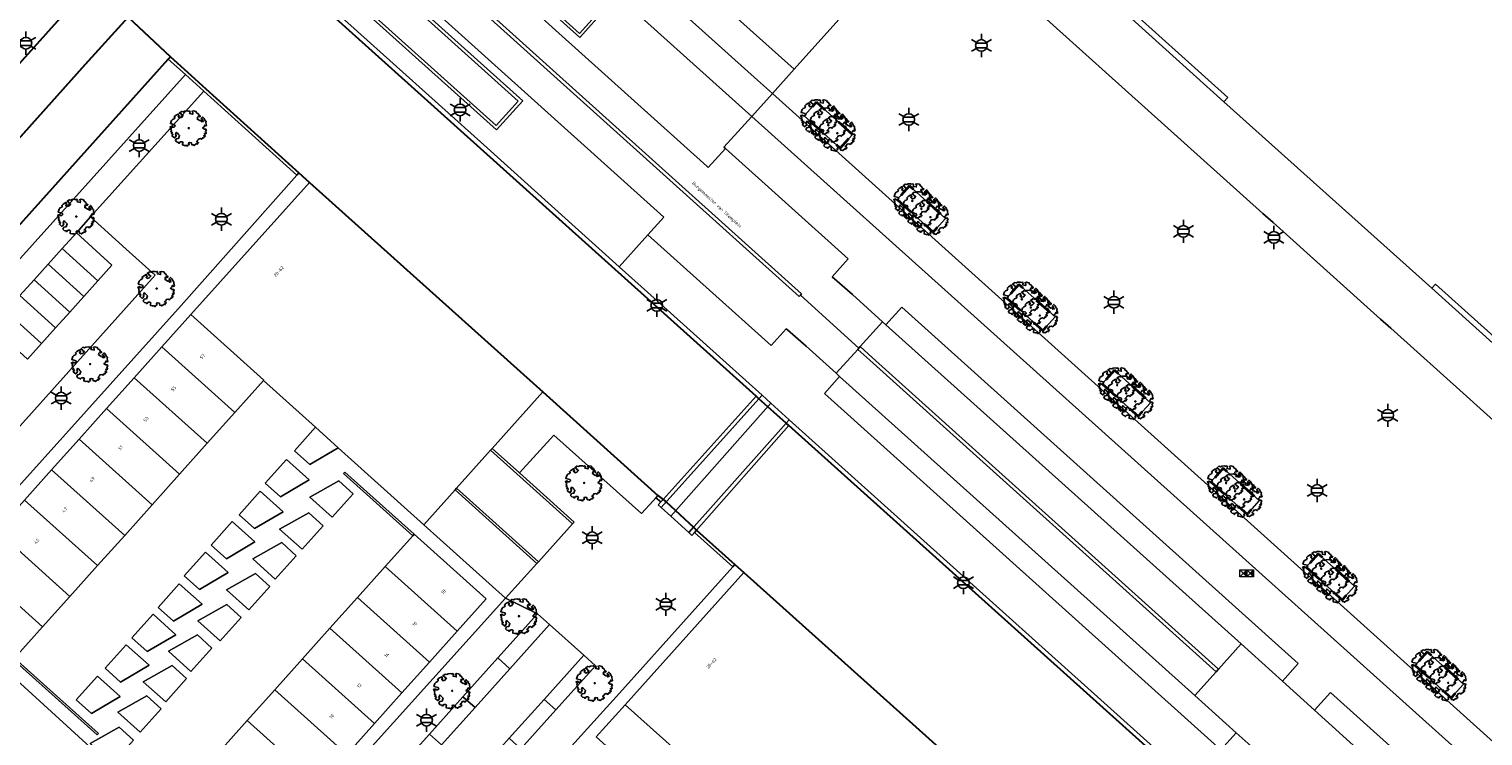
# Model space of a CAD drawing. Extents: x 105780 to 185197, y 477999 to 525027.
# Tile 337 of 562: x 107448 to 107607, y 479526 to 479604. Entities that reach past the tile are written whole.
import ezdxf
from ezdxf.enums import TextEntityAlignment as Align

# ---------------------------------------------------------------- set-up
doc = ezdxf.new("R2010")
doc.units = 0
doc.linetypes.add('XX-HIDDEN', pattern=[4, 2, -2])
for name, color, linetype, lineweight in [('B-GV-GR-BOOM-S', 252, 'Continuous', 25), ('B-GV-GR-MATERIAALGRENS-G', 252, 'XX-HIDDEN', 35), ('B-RO-IE-MEUBILAIR_WEGMEUBILAIR-S', 252, 'Continuous', 25), ('B-RO-IE-TERREINAFSCHEIDING_KUNSTMATIG_SCHUTTING-G', 252, 'IE-TERREINAFSCHEIDING-KUNSTMATIG-DICHT', 18), ('B-WE-GK-KADEMUUR-G', 252, 'Continuous', 18), ('B-WE-GW-WATERGANG_SLOOT_INSTEEK-G', 252, 'Continuous', 30), ('B-XX-KG-KADASTRAAL_BEBOUWING-G', 252, 'Continuous', 20), ('B1-WE-KW-KUNSTWERK_DEK-BRUG', 252, 'Continuous', 18), ('B1-WE-KW-KUNSTWERK_LANDHOOFD-GV', 252, 'Continuous', 18), ('B1-WE-OG-BEBOUWING-T18', 7, 'Continuous', 18), ('B1-WE-OG-TERREIN_ERF-GV', 252, 'Continuous', 18), ('B1-WE-OG-TOPOGRAFIE-T18', 10, 'Continuous', 18), ('B1-WE-VH-VERHARDING_ASFALT-GV', 252, 'Continuous', 18), ('B1-WE-VH-VERHARDING_BETON-GV', 252, 'Continuous', 18), ('B1-WE-VH-VERHARDING_BETONSTRAATSTEEN-GV', 252, 'Continuous', 18), ('B1-WE-VH-VERHARDING_SIERBESTRATING-GV', 252, 'Continuous', 18), ('B1-WE-VH-VERHARDING_STRAATBAKSTEEN-GV', 252, 'Continuous', 18), ('Default', 7, 'Continuous', 0)]:
    doc.layers.add(name, color=color, linetype=linetype, lineweight=lineweight)
doc.styles.add('NLCS-ISO', font='NLCS-ISO.ttf')
doc.styles.add('NLCS-ISO-M200-T18', font='NLCS-ISO.ttf', dxfattribs={"height": 0.36})
doc.linetypes.add('IE-TERREINAFSCHEIDING-KUNSTMATIG-DICHT', pattern='A,8,-1,[82,NLCS.SHX,S=0.75,R=90,X=0,Y=0],-1', length=10)

# ---------------------------------------------------------------- blocks, each defined once
blk = doc.blocks.new('B-SIE-WEG_LICHTMAST-SO')
at = {"ltscale": 0.1}
for p, q in [((-1.1, 0.63), (-2.19, 1.27)), ((0, 1.27), (0, 2.53)), ((1.1, 0.63), (2.19, 1.27)), ((-1.1, -0.63), (-2.19, -1.27)), ((0, -1.27), (0, -2.53)), ((1.1, -0.63), (2.19, -1.27))]:
    blk.add_line(p, q, dxfattribs=at)
at = {"flags": 128}
for points in [[(-1.16, 0.5), (1.16, 0.5)], [(-1.16, -0.5), (1.16, -0.5)]]:
    blk.add_lwpolyline(points, dxfattribs=at)
at = {"ltscale": 0.1}
blk.add_circle((0, 0), 1.27, dxfattribs=at)
at = {"style": 'NLCS-ISO'}
blk.add_attdef('TYPE', text='', height=1.8, dxfattribs=at).set_placement((0, 2.53), align=Align.BOTTOM_CENTER)
blk = doc.blocks.new('B-SGR-BOOM_06')
at = {"linetype": 'Continuous', "flags": 128}
blk.add_lwpolyline([(1.08, 1.41), (1.01, 1.58), (0.88, 1.63), (0.78, 1.81), (0.51, 1.88), (0.34, 1.81), (0.44, 1.71), (0.43, 1.52), (0.09, 1.59), (0.14, 1.73), (0.07, 1.88), (-0.06, 1.84), (-0.19, 1.88), (-0.46, 1.86), (-0.6, 1.79), (-0.78, 1.83), (-1.02, 1.64), (-0.85, 1.56), (-0.8, 1.46), (-0.63, 1.37), (-0.8, 1.16), (-1.02, 1.11), (-1.17, 1.24), (-1.05, 1.29), (-1.15, 1.54), (-1.45, 1.37), (-1.6, 1.21), (-1.52, 1.14), (-1.6, 1.01), (-1.77, 0.94), (-1.89, 0.82), (-2, 0.49), (-1.55, 0.37), (-1.48, 0.22), (-1.6, 0.12), (-1.8, 0.12), (-1.84, 0.22), (-2.04, 0.15), (-1.9, -0.07), (-1.97, -0.15), (-1.89, -0.22), (-1.95, -0.4), (-1.81, -0.47), (-1.89, -0.62), (-1.77, -0.64), (-1.72, -0.68), (-1.85, -0.84), (-1.57, -1.07), (-1.47, -0.97), (-1.38, -0.79), (-1.45, -0.7), (-1.37, -0.47), (-1.25, -0.54), (-1.12, -0.7), (-1, -0.8), (-1.12, -1.12), (-1.37, -1.17), (-1.47, -1.36), (-1.33, -1.51), (-1.13, -1.56), (-1.11, -1.61), (-1.08, -1.66), (-0.93, -1.49), (-0.73, -1.49), (-0.63, -1.56), (-0.68, -1.71), (-0.68, -1.84), (-0.46, -1.89), (-0.24, -1.88), (-0.19, -1.98), (-0.09, -1.86), (0.04, -1.79), (-0.02, -1.6), (0.11, -1.56), (0.31, -1.61), (0.34, -1.84), (0.46, -1.83), (0.58, -1.89), (0.83, -1.69), (0.95, -1.74), (0.93, -1.66), (1.06, -1.59), (0.96, -1.49), (0.85, -1.46), (1.03, -1.29), (1.05, -1.19), (1.26, -1.14), (1.42, -1.22), (1.51, -1.12), (1.51, -1.05), (1.65, -1.05), (1.65, -0.95), (1.78, -0.91), (1.78, -0.82), (1.63, -0.82), (1.82, -0.64), (1.7, -0.57), (1.85, -0.62), (1.9, -0.5), (1.82, -0.37), (1.93, -0.18), (1.87, -0.1), (1.7, -0.1), (1.5, 0.03), (1.63, 0.12), (1.75, 0.34), (1.82, 0.24), (1.95, 0.29), (1.87, 0.57), (1.88, 0.75), (1.8, 0.79), (1.67, 1.06), (1.53, 1.21), (1.35, 1.04), (1.47, 0.97), (1.57, 0.72), (1.41, 0.69), (1.33, 0.85), (1.2, 0.82), (1.06, 0.92), (0.9, 1.01), (0.98, 1.07), (0.93, 1.17), (1.01, 1.27), (1.15, 1.22), (1.26, 1.29)], close=True, dxfattribs=at)
blk.add_circle((0, 0), 0.06)
at = {"style": 'NLCS-ISO'}
blk.add_attdef('SOORT', text='', height=0.3, dxfattribs=at).set_placement((0, -0.36), align=Align.TOP_CENTER)
blk = doc.blocks.new('N-SKL-ET_OV_PUTKAST-SO')
at = {"ltscale": 0.5}
for points in [[(0, 0.375), (-0.375, 0), (0, -0.375)], [(0, 0.375), (-0.375, 0), (0, -0.375)], [(0.75, 0.375), (0.375, 0), (0.75, -0.375)], [(0.75, 0.375), (0.375, 0), (0.75, -0.375)]]:
    blk.add_hatch(color=256, dxfattribs=at).paths.add_polyline_path(points)
for p, q in [((-0.75, 0.375), (0, -0.375)), ((0, 0.375), (-0.75, -0.375)), ((0, 0.375), (0.75, -0.375)), ((0.75, 0.375), (0, -0.375))]:
    blk.add_line(p, q, dxfattribs=at)
at = {"ltscale": 0.5, "flags": 128}
for points in [[(-0.75, 0.375), (0, 0.375), (0, -0.375), (-0.75, -0.375)], [(0, 0.375), (0.75, 0.375), (0.75, -0.375), (0, -0.375)]]:
    blk.add_lwpolyline(points, close=True, dxfattribs=at)

msp = doc.modelspace()

# ---------------------------------------------------------------- linework, layer by layer
at = {"layer": 'B-GV-GR-MATERIAALGRENS-G', "flags": 128}
for points in [[(107537.645, 479592.126), (107533.703, 479595.669), (107532.366, 479594.181), (107536.308, 479590.638)], [(107542.529, 479585.026), (107546.47, 479581.483), (107547.807, 479582.971), (107543.866, 479586.514)], [(107554.484, 479574.281), (107558.426, 479570.738), (107559.763, 479572.225), (107555.821, 479575.768)], [(107564.906, 479564.914), (107568.848, 479561.371), (107570.185, 479562.859), (107566.243, 479566.401)], [(107576.799, 479554.225), (107580.741, 479550.682), (107582.078, 479552.17), (107578.136, 479555.713)], [(107587.186, 479544.889), (107591.128, 479541.346), (107592.465, 479542.834), (107588.523, 479546.377)], [(107599.09, 479534.191), (107603.032, 479530.648), (107604.368, 479532.136), (107600.427, 479535.678)]]:
    msp.add_lwpolyline(points, close=True, dxfattribs=at)
at = {"layer": 'B-RO-IE-TERREINAFSCHEIDING_KUNSTMATIG_SCHUTTING-G', "flags": 128}
for points in [[(107510.678, 479605.849), (107501.545, 479614.056), (107486.981, 479627.144), (107486.759, 479626.893), (107510.22, 479605.817), (107507.833, 479603.171), (107484.365, 479624.265), (107484.14, 479624.025), (107507.858, 479602.705)], [(107501.625, 479595.789), (107477.913, 479617.129), (107477.668, 479616.865), (107478.575, 479616.064), (107501.14, 479595.781), (107498.736, 479593.104), (107475.262, 479614.191), (107475.041, 479613.932), (107498.776, 479592.624)], [(107498.286, 479557.863), (107498.119, 479557.677), (107507.076, 479549.646), (107507.243, 479549.832), (107501.262, 479555.195)], [(107489.621, 479548.342), (107489.754, 479548.491), (107482.197, 479555.267), (107482.064, 479555.119)], [(107494.401, 479553.53), (107494.227, 479553.337), (107503.164, 479545.322), (107503.357, 479545.499)], [(107446.115, 479534.972), (107445.982, 479534.823), (107455.144, 479526.601), (107455.277, 479526.75)]]:
    msp.add_lwpolyline(points, close=True, dxfattribs=at)
at = {"layer": 'B-WE-GK-KADEMUUR-G', "flags": 128}
for points in [[(107464.511, 479619.84), (107465.615, 479618.838), (107468.606, 479616.15), (107473.359, 479611.879), (107497.027, 479590.611), (107527.127, 479563.564), (107527.426, 479563.295), (107527.771, 479563.674), (107525.975, 479565.288), (107523.473, 479567.535), (107517.759, 479572.669), (107515.252, 479574.921), (107512.166, 479577.693), (107497.37, 479590.986), (107473.673, 479612.276), (107464.466, 479620.547), (107464.135, 479620.181)], [(107464.775, 479598.666), (107462.914, 479600.345), (107408.824, 479540.157), (107410.661, 479538.501)], [(107463.148, 479600.605), (107462.914, 479600.345), (107464.775, 479598.666), (107466.777, 479596.876), (107476.937, 479587.692), (107477.17, 479587.954), (107467.003, 479597.127), (107465.009, 479598.926)], [(107554.761, 479539.429), (107530.738, 479561.002), (107530.415, 479560.628), (107530.701, 479560.353), (107571.093, 479524.09), (107574.53, 479521.004), (107574.827, 479520.737), (107575.154, 479521.115), (107571.575, 479524.329), (107569.068, 479526.581), (107557.272, 479537.173)], [(107516.396, 479552.734), (107516.193, 479552.509), (107516.161, 479552.474), (107516.702, 479552.034), (107516.947, 479552.286)], [(107517.297, 479552.021), (107516.947, 479552.286), (107516.702, 479552.034), (107516.401, 479551.723), (107516.743, 479551.418)], [(107520.62, 479548.957), (107520.26, 479549.276), (107519.749, 479548.699), (107520.11, 479548.38), (107520.388, 479548.695)], [(107520.62, 479548.957), (107520.388, 479548.695), (107524.574, 479544.943), (107524.808, 479545.204)]]:
    msp.add_lwpolyline(points, close=True, dxfattribs=at)
at = {"layer": 'B-WE-GW-WATERGANG_SLOOT_INSTEEK-G', "flags": 128}
for points in [[(107453.833, 479599.754), (107458.512, 479604.948), (107468.606, 479616.15), (107465.615, 479618.838), (107464.511, 479619.84), (107463.397, 479618.564), (107454.556, 479608.654), (107450.764, 479604.471), (107400.069, 479548.05), (107404.189, 479544.336)], [(107463.148, 479600.605), (107458.512, 479604.948), (107453.833, 479599.754), (107404.189, 479544.336), (107408.824, 479540.157), (107462.914, 479600.345)]]:
    msp.add_lwpolyline(points, close=True, dxfattribs=at)
for points in [[(107698.635, 479409.552), (107628.967, 479472.058), (107625.474, 479475.192), (107625.174, 479475.477), (107622.235, 479478.107), (107621.934, 479478.382), (107620.717, 479479.49), (107578.081, 479517.795), (107577.79, 479518.05), (107574.827, 479520.737), (107574.53, 479521.004), (107571.093, 479524.09), (107530.701, 479560.353), (107530.415, 479560.628), (107529.06, 479561.837), (107527.426, 479563.295), (107527.127, 479563.564), (107497.027, 479590.611), (107473.359, 479611.879)], [(107458.512, 479604.948), (107463.148, 479600.605), (107465.009, 479598.926), (107467.003, 479597.127), (107477.17, 479587.954), (107478.328, 479586.909), (107503.828, 479564.043), (107514.535, 479554.413), (107516.396, 479552.734), (107516.947, 479552.286), (107517.297, 479552.021), (107520.26, 479549.276), (107520.62, 479548.957), (107524.808, 479545.204), (107525.77, 479544.342), (107551.281, 479521.445)]]:
    msp.add_lwpolyline(points, dxfattribs=at)
at = {"layer": 'B-XX-KG-KADASTRAAL_BEBOUWING-G', "flags": 128}
msp.add_lwpolyline([(107568.581, 479605.211), (107578.637, 479596.183), (107578.216, 479595.714), (107600.905, 479575.344), (107601.326, 479575.813), (107610.586, 479567.499)], dxfattribs=at)
for points in [[(107503.828, 479564.043), (107478.328, 479586.909), (107465.388, 479572.497), (107465.373, 479572.481), (107473.355, 479565.324), (107473.313, 479565.277), (107478.994, 479560.171), (107481.475, 479557.941), (107490.822, 479549.54), (107494.227, 479553.337), (107494.401, 479553.53), (107498.119, 479557.677), (107498.286, 479557.863)], [(107465.373, 479572.481), (107462.194, 479568.938), (107470.176, 479561.781), (107473.313, 479565.277), (107473.355, 479565.324)], [(107462.194, 479568.938), (107459.188, 479565.589), (107467.17, 479558.432), (107470.176, 479561.781)], [(107459.188, 479565.589), (107456.178, 479562.235), (107464.153, 479555.071), (107467.17, 479558.432)], [(107456.178, 479562.235), (107453.176, 479558.889), (107461.151, 479551.726), (107464.153, 479555.071)], [(107478.994, 479560.171), (107476.695, 479557.61), (107478.371, 479556.106), (107481.475, 479557.941)], [(107453.176, 479558.889), (107450.17, 479555.54), (107458.146, 479548.377), (107461.151, 479551.726)], [(107475.81, 479556.656), (107473.497, 479554.079), (107475.173, 479552.575), (107478.298, 479554.423)], [(107450.17, 479555.54), (107447.2, 479552.23), (107455.178, 479545.071), (107458.146, 479548.377)], [(107483.11, 479552.912), (107481.544, 479554.343), (107478.368, 479552.56), (107480.821, 479550.36)], [(107472.954, 479553.194), (107470.641, 479550.616), (107472.317, 479549.112), (107475.442, 479550.96)], [(107447.2, 479552.23), (107444.181, 479548.866), (107452.159, 479541.707), (107455.178, 479545.071)], [(107469.893, 479549.902), (107467.58, 479547.325), (107469.256, 479545.82), (107472.381, 479547.669)], [(107479.817, 479549.42), (107478.252, 479550.851), (107475.075, 479549.068), (107477.529, 479546.868)], [(107444.181, 479548.866), (107441.202, 479545.547), (107449.18, 479538.387), (107452.159, 479541.707)], [(107489.754, 479548.491), (107489.621, 479548.342), (107486.596, 479544.969), (107494.466, 479537.912), (107497.624, 479541.434)], [(107466.968, 479546.542), (107464.655, 479543.965), (107466.332, 479542.46), (107469.456, 479544.308)], [(107476.89, 479546.161), (107475.325, 479547.591), (107472.148, 479545.809), (107474.602, 479543.609)], [(107441.202, 479545.547), (107438.004, 479541.983), (107445.982, 479534.823), (107446.115, 479534.972), (107449.18, 479538.387)], [(107486.596, 479544.969), (107483.578, 479541.604), (107491.448, 479534.547), (107494.466, 479537.912)], [(107464.108, 479543.098), (107461.795, 479540.521), (107463.471, 479539.017), (107466.596, 479540.865)], [(107473.997, 479542.802), (107472.432, 479544.232), (107469.255, 479542.45), (107471.708, 479540.25)], [(107551.281, 479521.445), (107525.77, 479544.342), (107512.797, 479529.894), (107520.681, 479522.855), (107520.614, 479522.781), (107520.732, 479522.679), (107538.236, 479507.022), (107541.657, 479510.804), (107541.831, 479510.997), (107545.567, 479515.128), (107545.735, 479515.313)], [(107483.578, 479541.604), (107480.561, 479538.239), (107488.426, 479531.177), (107491.448, 479534.547)], [(107470.871, 479539.409), (107469.305, 479540.84), (107466.129, 479539.057), (107468.582, 479536.857)], [(107461.247, 479539.772), (107458.934, 479537.195), (107460.611, 479535.691), (107463.736, 479537.539)], [(107467.678, 479536.084), (107466.112, 479537.514), (107462.936, 479535.732), (107465.389, 479533.531)], [(107480.561, 479538.239), (107477.557, 479534.889), (107485.422, 479527.827), (107488.426, 479531.177)], [(107458.321, 479536.446), (107456.008, 479533.869), (107457.684, 479532.365), (107460.809, 479534.213)], [(107464.917, 479532.758), (107463.352, 479534.188), (107460.175, 479532.406), (107462.629, 479530.206)], [(107477.557, 479534.889), (107474.546, 479531.531), (107482.411, 479524.469), (107485.422, 479527.827)], [(107445.945, 479532.979), (107445.811, 479532.831), (107442.066, 479528.668), (107441.899, 479528.482), (107439.089, 479525.36), (107438.922, 479525.174), (107438.047, 479524.201), (107432.822, 479518.394), (107457.153, 479496.503), (107462.758, 479502.732), (107463.725, 479501.862), (107463.28, 479501.368), (107463.473, 479501.195), (107471.323, 479509.971), (107470.247, 479510.905), (107462.378, 479517.962)], [(107455.166, 479533.015), (107452.854, 479530.438), (107454.53, 479528.934), (107457.655, 479530.782)], [(107462.124, 479529.432), (107460.558, 479530.862), (107457.382, 479529.08), (107459.835, 479526.88)], [(107474.546, 479531.531), (107471.541, 479528.181), (107479.406, 479521.119), (107482.411, 479524.469)], [(107512.797, 479529.894), (107509.642, 479526.379), (107517.623, 479519.216), (107520.732, 479522.679), (107520.614, 479522.781), (107520.681, 479522.855)], [(107459.107, 479526.022), (107457.542, 479527.452), (107454.365, 479525.67), (107456.819, 479523.469)], [(107471.541, 479528.181), (107468.537, 479524.83), (107476.402, 479517.768), (107479.406, 479521.119)]]:
    msp.add_lwpolyline(points, close=True, dxfattribs=at)
at = {"layer": 'B1-WE-KW-KUNSTWERK_DEK-BRUG', "flags": 128}
msp.add_lwpolyline([(107516.401, 479551.723), (107516.743, 479551.418), (107517.806, 479550.456), (107519.749, 479548.699), (107520.11, 479548.38), (107520.388, 479548.695), (107520.62, 479548.957), (107530.701, 479560.353), (107530.415, 479560.628), (107530.738, 479561.002), (107528.738, 479562.803), (107527.771, 479563.674), (107527.426, 479563.295), (107527.127, 479563.564), (107516.947, 479552.286), (107516.702, 479552.034)], close=True, dxfattribs=at)
at = {"layer": 'B1-WE-KW-KUNSTWERK_LANDHOOFD-GV', "flags": 128}
for points in [[(107530.415, 479560.628), (107530.738, 479561.002), (107528.738, 479562.803), (107527.771, 479563.674), (107527.426, 479563.295), (107529.06, 479561.837)], [(107517.297, 479552.021), (107516.743, 479551.418), (107517.806, 479550.456), (107519.749, 479548.699), (107520.26, 479549.276)]]:
    msp.add_lwpolyline(points, close=True, dxfattribs=at)
at = {"layer": 'B1-WE-OG-TERREIN_ERF-GV', "flags": 128}
for points in [[(107568.581, 479605.211), (107568.16, 479604.743), (107578.216, 479595.714), (107578.637, 479596.183)], [(107601.326, 479575.813), (107600.905, 479575.344), (107610.165, 479567.03), (107610.586, 479567.499)], [(107503.828, 479564.043), (107498.286, 479557.863), (107501.262, 479555.195), (107505.02, 479559.326), (107514.612, 479550.751), (107515.873, 479552.153), (107516.161, 479552.474), (107516.193, 479552.509), (107516.396, 479552.734), (107514.535, 479554.413)], [(107498.119, 479557.677), (107494.401, 479553.53), (107503.357, 479545.499), (107507.076, 479549.646)], [(107475.81, 479556.656), (107478.298, 479554.423), (107475.173, 479552.575), (107473.497, 479554.079)], [(107483.11, 479552.912), (107480.821, 479550.36), (107478.368, 479552.56), (107481.544, 479554.343)], [(107472.954, 479553.194), (107475.442, 479550.96), (107472.317, 479549.112), (107470.641, 479550.616)], [(107494.227, 479553.337), (107490.822, 479549.54), (107499.729, 479541.531), (107503.164, 479545.322)], [(107469.893, 479549.902), (107472.381, 479547.669), (107469.256, 479545.82), (107467.58, 479547.325)], [(107479.817, 479549.42), (107477.529, 479546.868), (107475.075, 479549.068), (107478.252, 479550.851)], [(107466.968, 479546.542), (107469.456, 479544.308), (107466.332, 479542.46), (107464.655, 479543.965)], [(107476.89, 479546.161), (107474.602, 479543.609), (107472.148, 479545.809), (107475.325, 479547.591)], [(107464.108, 479543.098), (107466.596, 479540.865), (107463.471, 479539.017), (107461.795, 479540.521)], [(107473.997, 479542.802), (107471.708, 479540.25), (107469.255, 479542.45), (107472.432, 479544.232)], [(107470.871, 479539.409), (107468.582, 479536.857), (107466.129, 479539.057), (107469.305, 479540.84)], [(107461.247, 479539.772), (107463.736, 479537.539), (107460.611, 479535.691), (107458.934, 479537.195)], [(107467.678, 479536.084), (107465.389, 479533.531), (107462.936, 479535.732), (107466.112, 479537.514)], [(107458.321, 479536.446), (107460.809, 479534.213), (107457.684, 479532.365), (107456.008, 479533.869)], [(107464.917, 479532.758), (107462.629, 479530.206), (107460.175, 479532.406), (107463.352, 479534.188)], [(107455.166, 479533.015), (107457.655, 479530.782), (107454.53, 479528.934), (107452.854, 479530.438)], [(107462.124, 479529.432), (107459.835, 479526.88), (107457.382, 479529.08), (107460.558, 479530.862)], [(107459.107, 479526.022), (107456.819, 479523.469), (107454.365, 479525.67), (107457.542, 479527.452)]]:
    msp.add_lwpolyline(points, close=True, dxfattribs=at)
for points in [[(107447.2, 479552.23), (107450.17, 479555.54), (107453.176, 479558.889), (107456.178, 479562.235), (107459.188, 479565.589), (107462.194, 479568.938), (107465.373, 479572.481), (107465.388, 479572.497), (107478.328, 479586.909), (107477.17, 479587.954), (107476.937, 479587.692), (107464.309, 479573.466), (107436.176, 479542.223)], [(107471.323, 479509.971), (107499.729, 479541.531), (107490.822, 479549.54), (107481.475, 479557.941), (107478.371, 479556.106), (107476.695, 479557.61), (107478.994, 479560.171), (107473.313, 479565.277), (107470.176, 479561.781), (107467.17, 479558.432), (107464.153, 479555.071), (107461.151, 479551.726), (107458.146, 479548.377), (107455.178, 479545.071), (107452.159, 479541.707), (107449.18, 479538.387), (107446.115, 479534.972), (107455.277, 479526.75), (107455.144, 479526.601), (107445.982, 479534.823)], [(107468.537, 479524.83), (107471.541, 479528.181), (107474.546, 479531.531), (107477.557, 479534.889), (107480.561, 479538.239), (107483.578, 479541.604), (107486.596, 479544.969), (107489.621, 479548.342), (107482.064, 479555.119), (107482.197, 479555.267), (107489.754, 479548.491), (107497.624, 479541.434), (107494.466, 479537.912), (107491.448, 479534.547), (107488.426, 479531.177), (107485.422, 479527.827), (107482.411, 479524.469)], [(107509.642, 479526.379), (107512.797, 479529.894), (107525.77, 479544.342), (107524.808, 479545.204), (107524.574, 479544.943), (107519.192, 479538.952), (107512.51, 479531.513), (107479.487, 479495.056)], [(107445.945, 479532.979), (107462.378, 479517.962)]]:
    msp.add_lwpolyline(points, dxfattribs=at)
at = {"layer": 'B1-WE-VH-VERHARDING_ASFALT-GV', "flags": 128}
for points in [[(107466.449, 479652.625), (107456.262, 479661.767), (107431.188, 479684.305), (107426.186, 479688.808), (107425.727, 479689.293), (107423.461, 479686.725), (107423.685, 479686.52), (107434.186, 479677.088), (107441.332, 479670.669), (107457.037, 479656.573), (107458.949, 479654.857), (107466.196, 479648.354), (107502.833, 479615.478), (107526.643, 479594.112), (107528.89, 479596.612), (107527.262, 479598.047)], [(107452.867, 479581.406), (107451.328, 479579.697), (107455.219, 479576.173), (107456.758, 479577.882)], [(107451.328, 479579.697), (107449.789, 479577.987), (107453.679, 479574.464), (107455.219, 479576.173)], [(107449.789, 479577.987), (107448.25, 479576.278), (107452.14, 479572.755), (107453.679, 479574.464)], [(107448.25, 479576.278), (107446.711, 479574.569), (107450.601, 479571.046), (107452.14, 479572.755)], [(107446.711, 479574.569), (107445.172, 479572.86), (107449.062, 479569.337), (107450.601, 479571.046)], [(107543.035, 479573.276), (107541.289, 479571.34), (107580.081, 479536.535), (107584.603, 479532.477), (107586.335, 479534.399)], [(107445.172, 479572.86), (107443.632, 479571.15), (107447.523, 479567.628), (107449.062, 479569.337)], [(107541.289, 479571.34), (107540.919, 479571.68), (107538.483, 479568.977), (107539.791, 479567.801), (107577.619, 479533.78), (107580.081, 479536.535)], [(107539.523, 479567.503), (107538.215, 479568.679), (107535.869, 479566.076), (107536.237, 479565.71), (107575.042, 479530.897), (107577.352, 479533.481)], [(107536.237, 479565.71), (107534.578, 479563.86), (107577.863, 479524.984), (107579.564, 479526.841), (107575.042, 479530.897)], [(107516.743, 479551.418), (107517.806, 479550.456), (107528.738, 479562.803), (107527.771, 479563.674), (107527.426, 479563.295)], [(107519.749, 479548.699), (107530.415, 479560.628), (107530.738, 479561.002), (107528.738, 479562.803), (107517.806, 479550.456)], [(107489.202, 479514.033), (107492.847, 479518.092), (107496.493, 479522.151), (107500.156, 479526.229), (107503.97, 479530.474), (107508.298, 479535.293), (107504.555, 479538.647), (107500.228, 479533.827), (107496.416, 479529.58), (107492.754, 479525.5), (107489.11, 479521.44), (107485.466, 479517.381), (107481.821, 479513.321), (107478.177, 479509.261), (107474.522, 479505.189), (107470.878, 479501.129), (107467.233, 479497.069), (107462.674, 479491.99), (107466.307, 479488.696), (107477.422, 479500.919), (107481.91, 479505.916), (107485.556, 479509.975)], [(107504.555, 479538.647), (107503.233, 479539.831), (107498.907, 479535.011), (107500.228, 479533.827)], [(107509.571, 479534.152), (107508.298, 479535.293), (107503.97, 479530.474), (107505.243, 479529.333)], [(107588.088, 479529.307), (107584.603, 479532.477), (107580.081, 479536.535), (107577.619, 479533.78), (107577.352, 479533.481), (107575.042, 479530.897), (107579.564, 479526.841), (107581.192, 479525.385), (107583.045, 479523.681), (107588.136, 479519.143), (107590.434, 479521.714), (107590.701, 479522.012), (107593.143, 479524.745)], [(107500.228, 479533.827), (107498.907, 479535.011), (107495.094, 479530.764), (107496.416, 479529.58)], [(107496.416, 479529.58), (107495.094, 479530.764), (107491.433, 479526.685), (107492.754, 479525.5)], [(107505.243, 479529.333), (107503.97, 479530.474), (107500.156, 479526.229), (107501.429, 479525.088)], [(107589.845, 479531.24), (107588.088, 479529.307), (107593.143, 479524.745), (107630.921, 479490.657), (107632.756, 479492.711)], [(107492.754, 479525.5), (107491.433, 479526.685), (107487.788, 479522.625), (107489.11, 479521.44)]]:
    msp.add_lwpolyline(points, close=True, dxfattribs=at)
for points in [[(107480.63, 479621.01), (107532.084, 479574.732), (107531.951, 479574.583), (107538.349, 479568.828), (107538.483, 479568.977), (107540.919, 479571.68), (107537.627, 479574.654), (107535.439, 479576.608), (107537.175, 479578.556), (107523.754, 479590.589), (107521.877, 479588.515), (107521.726, 479588.659), (107482.933, 479623.573)], [(107477.921, 479618.273), (107517.047, 479583.111), (107515.3, 479581.163), (107528.744, 479569.098), (107530.402, 479570.932), (107530.552, 479570.814), (107532.566, 479569.012), (107535.869, 479566.076), (107538.215, 479568.679), (107538.349, 479568.828), (107531.951, 479574.583), (107531.817, 479574.434), (107480.362, 479620.712)], [(107419.955, 479530.535), (107461.48, 479576.781), (107458.323, 479579.62), (107454.42, 479583.131), (107452.867, 479581.406), (107456.758, 479577.882), (107455.219, 479576.173), (107453.679, 479574.464), (107452.14, 479572.755), (107450.601, 479571.046), (107449.062, 479569.337), (107447.523, 479567.628)]]:
    msp.add_lwpolyline(points, dxfattribs=at)
at = {"layer": 'B1-WE-VH-VERHARDING_BETON-GV', "flags": 128}
for points in [[(107480.63, 479621.01), (107443.382, 479654.51), (107443.115, 479654.212), (107480.362, 479620.712), (107531.817, 479574.434), (107531.951, 479574.583), (107532.084, 479574.732)], [(107486.759, 479626.893), (107486.279, 479627.324), (107483.915, 479624.669), (107484.365, 479624.265), (107507.833, 479603.171), (107510.22, 479605.817)], [(107477.668, 479616.865), (107477.106, 479617.375), (107474.669, 479614.69), (107475.262, 479614.191), (107498.736, 479593.104), (107501.14, 479595.781), (107478.575, 479616.064)], [(107539.791, 479567.801), (107538.483, 479568.977), (107538.349, 479568.828), (107538.215, 479568.679), (107539.523, 479567.503), (107577.352, 479533.481), (107577.619, 479533.78)]]:
    msp.add_lwpolyline(points, close=True, dxfattribs=at)
at = {"layer": 'B1-WE-VH-VERHARDING_BETONSTRAATSTEEN-GV', "flags": 128}
for points in [[(107443.592, 479598.757), (107386.895, 479535.59), (107383.072, 479538.885), (107382.923, 479539.019), (107381.546, 479540.261), (107380.074, 479538.487), (107401.071, 479519.966), (107402.871, 479518.079), (107409.575, 479525.535), (107416.739, 479533.446), (107412.852, 479536.966), (107410.661, 479538.501), (107410.455, 479538.249), (107399.837, 479547.778), (107400.069, 479548.05), (107450.764, 479604.471)], [(107446.711, 479574.569), (107448.25, 479576.278), (107449.789, 479577.987), (107451.328, 479579.697), (107452.867, 479581.406), (107454.42, 479583.131), (107466.777, 479596.876), (107464.775, 479598.666), (107410.661, 479538.501)], [(107479.487, 479495.056), (107512.51, 479531.513), (107519.192, 479538.952), (107524.574, 479544.943), (107520.388, 479548.695), (107520.11, 479548.38), (107519.749, 479548.699), (107517.806, 479550.456), (107516.743, 479551.418), (107516.401, 479551.723), (107516.702, 479552.034), (107516.161, 479552.474), (107515.873, 479552.153), (107514.612, 479550.751), (107505.02, 479559.326), (107501.262, 479555.195), (107507.243, 479549.832), (107507.076, 479549.646), (107503.357, 479545.499), (107503.164, 479545.322), (107499.729, 479541.531), (107503.233, 479539.831), (107504.555, 479538.647), (107508.298, 479535.293), (107509.571, 479534.152), (107505.243, 479529.333), (107501.429, 479525.088)]]:
    msp.add_lwpolyline(points, dxfattribs=at)
for points in [[(107476.937, 479587.692), (107466.777, 479596.876), (107454.42, 479583.131), (107458.323, 479579.62), (107461.48, 479576.781), (107419.955, 479530.535), (107412.91, 479522.532), (107415.989, 479520.703), (107418.691, 479523.548), (107420.931, 479526.077), (107421.322, 479525.727), (107422.86, 479527.435), (107428.919, 479534.164), (107432.298, 479537.916), (107436.176, 479542.223), (107464.309, 479573.466)], [(107484.144, 479518.565), (107487.788, 479522.625), (107491.433, 479526.685), (107495.094, 479530.764), (107498.907, 479535.011), (107503.233, 479539.831), (107499.729, 479541.531), (107471.323, 479509.971), (107463.473, 479501.195), (107456.991, 479493.714), (107458.892, 479492.008), (107460.983, 479490.135), (107462.674, 479491.99), (107461.359, 479493.182), (107465.912, 479498.254), (107469.556, 479502.314), (107473.2, 479506.374), (107476.855, 479510.445), (107480.5, 479514.505)]]:
    msp.add_lwpolyline(points, close=True, dxfattribs=at)
at = {"layer": 'B1-WE-VH-VERHARDING_SIERBESTRATING-GV', "flags": 128}
for points in [[(107531.276, 479599.266), (107528.89, 479596.612), (107638.137, 479498.424), (107655.59, 479517.866), (107629.511, 479541.286), (107628.394, 479542.288), (107621.419, 479548.552), (107620.303, 479549.555), (107616.818, 479552.685), (107615.702, 479553.687), (107605.828, 479562.553), (107604.712, 479563.556), (107596.438, 479570.986), (107595.322, 479571.988), (107583.594, 479582.521), (107582.478, 479583.523), (107546.314, 479615.999)], [(107528.89, 479596.612), (107526.643, 479594.112), (107635.979, 479495.988), (107638.137, 479498.424)], [(107537.645, 479592.126), (107536.308, 479590.638), (107532.366, 479594.181), (107533.703, 479595.669)], [(107526.643, 479594.112), (107523.598, 479590.738), (107523.754, 479590.589), (107537.175, 479578.556), (107535.439, 479576.608), (107537.627, 479574.654), (107540.919, 479571.68), (107541.289, 479571.34), (107543.035, 479573.276), (107586.335, 479534.399), (107584.603, 479532.477), (107588.088, 479529.307), (107589.845, 479531.24), (107632.756, 479492.711), (107632.921, 479492.568), (107635.979, 479495.988)], [(107542.529, 479585.026), (107543.866, 479586.514), (107547.807, 479582.971), (107546.47, 479581.483)], [(107554.484, 479574.281), (107555.821, 479575.768), (107559.763, 479572.225), (107558.426, 479570.738)], [(107564.906, 479564.914), (107566.243, 479566.401), (107570.185, 479562.859), (107568.848, 479561.371)], [(107576.799, 479554.225), (107578.136, 479555.713), (107582.078, 479552.17), (107580.741, 479550.682)], [(107587.186, 479544.889), (107588.523, 479546.377), (107592.465, 479542.834), (107591.128, 479541.346)], [(107599.09, 479534.191), (107600.427, 479535.678), (107604.368, 479532.136), (107603.032, 479530.648)]]:
    msp.add_lwpolyline(points, close=True, dxfattribs=at)
msp.add_lwpolyline([(107581.192, 479525.385), (107579.564, 479526.841), (107577.863, 479524.984), (107534.578, 479563.86), (107536.237, 479565.71), (107535.869, 479566.076), (107532.566, 479569.012), (107530.552, 479570.814), (107530.402, 479570.932), (107528.744, 479569.098), (107515.3, 479581.163), (107512.166, 479577.693), (107515.252, 479574.921), (107517.759, 479572.669), (107523.473, 479567.535), (107525.975, 479565.288), (107527.771, 479563.674), (107528.738, 479562.803), (107530.738, 479561.002), (107554.761, 479539.429), (107557.272, 479537.173), (107569.068, 479526.581), (107571.575, 479524.329)], dxfattribs=at)
at = {"layer": 'B1-WE-VH-VERHARDING_STRAATBAKSTEEN-GV', "flags": 128}
for points in [[(107466.449, 479652.625), (107527.262, 479598.047), (107528.89, 479596.612), (107531.276, 479599.266), (107524.077, 479605.705)], [(107473.673, 479612.276), (107497.37, 479590.986), (107512.166, 479577.693), (107515.3, 479581.163), (107517.047, 479583.111), (107477.921, 479618.273)], [(107477.913, 479617.129), (107501.625, 479595.789), (107498.776, 479592.624), (107475.041, 479613.932)], [(107524.077, 479605.705), (107531.276, 479599.266), (107546.314, 479615.999), (107582.478, 479583.523), (107583.594, 479582.521), (107595.322, 479571.988), (107596.438, 479570.986), (107604.712, 479563.556), (107605.828, 479562.553), (107615.702, 479553.687), (107616.818, 479552.685), (107620.303, 479549.555), (107621.419, 479548.552), (107628.394, 479542.288), (107629.511, 479541.286), (107655.59, 479517.866), (107638.137, 479498.424), (107659.139, 479479.527), (107673.735, 479466.394), (107716.881, 479427.61), (107720.59, 479424.287), (107723.591, 479421.603), (107724.195, 479421.144)], [(107647.919, 479533.133), (107641.28, 479539.095), (107632.437, 479547.034), (107610.165, 479567.03), (107600.905, 479575.344), (107578.216, 479595.714), (107568.16, 479604.743)]]:
    msp.add_lwpolyline(points, dxfattribs=at)
msp.add_lwpolyline([(107502.833, 479615.478), (107501.545, 479614.056), (107510.678, 479605.849), (107507.858, 479602.705), (107484.14, 479624.025), (107484.365, 479624.265), (107483.915, 479624.669), (107482.933, 479623.573), (107521.726, 479588.659), (107521.877, 479588.515), (107523.754, 479590.589), (107523.598, 479590.738), (107526.643, 479594.112)], close=True, dxfattribs=at)

# ---------------------------------------------------------------- block references
at = {"layer": 'B-GV-GR-BOOM-S', "linetype": 'Continuous', "lineweight": 0}
for p in [(107534.02, 479594.039), (107465.151, 479592.827), (107535.006, 479593.153), (107535.991, 479592.268), (107544.183, 479584.884), (107452.869, 479583.176), (107545.168, 479583.999), (107546.153, 479583.113), (107461.636, 479575.316), (107556.138, 479574.139), (107557.124, 479573.253), (107558.109, 479572.367), (107454.374, 479567.075), (107566.56, 479564.772), (107567.546, 479563.886), (107568.531, 479563), (107508.329, 479554.105), (107578.453, 479554.083), (107579.438, 479553.197), (107580.424, 479552.312), (107588.84, 479544.747), (107589.826, 479543.862), (107590.811, 479542.976), (107501.222, 479539.554), (107600.744, 479534.049), (107509.492, 479532.24), (107601.729, 479533.163), (107602.715, 479532.277), (107493.927, 479531.407)]:
    msp.add_blockref('B-SGR-BOOM_06', p, dxfattribs=at)
at = {"layer": 'B-RO-IE-MEUBILAIR_WEGMEUBILAIR-S', "xscale": 0.5, "yscale": 0.5, "zscale": 0.5}
for p in [(107447.36, 479602.095), (107551.72, 479601.85), (107494.782, 479594.82), (107543.79, 479593.768), (107459.742, 479590.926), (107468.715, 479582.881), (107573.782, 479581.557), (107583.673, 479580.899), (107566.2, 479573.823), (107516.263, 479573.479), (107451.21, 479563.357), (107596.098, 479561.484), (107588.388, 479553.279), (107509.218, 479548.113), (107549.752, 479543.211), (107517.259, 479540.855), (107491.117, 479528.203)]:
    msp.add_blockref('B-SIE-WEG_LICHTMAST-SO', p, dxfattribs=at)
at = {"layer": 'Default', "color": 1, "linetype": 'Continuous', "lineweight": 0}
msp.add_blockref('N-SKL-ET_OV_PUTKAST-SO', (107580.699, 479544.243), dxfattribs=at)

# ---------------------------------------------------------------- texts
at = {"layer": 'B1-WE-OG-BEBOUWING-T18', "style": 'NLCS-ISO-M200-T18'}
for s, p in [('20-62', (107474.978, 479577.19)), ('57', (107466.647, 479567.912)), ('55', (107463.488, 479564.391)), ('53', (107460.488, 479561.049)), ('51', (107457.698, 479557.939)), ('49', (107454.587, 479554.472)), ('47', (107451.6, 479551.145)), ('45', (107448.545, 479547.74)), ('18', (107492.965, 479542.229)), ('16', (107489.82, 479538.722)), ('14', (107486.774, 479535.326)), ('20-62', (107522.239, 479534.422)), ('12', (107483.772, 479531.979)), ('10', (107480.751, 479528.61))]:
    msp.add_text(s, height=0.36, rotation=48.1, dxfattribs=at).set_placement(p, align=Align.MIDDLE)
at = {"layer": 'B1-WE-OG-TOPOGRAFIE-T18', "style": 'NLCS-ISO-M200-T18'}
msp.add_text('Burgemeester van Stamplein', height=0.36, rotation=317.3, dxfattribs=at).set_placement((107522.78, 479584.454), align=Align.MIDDLE)

doc.saveas('drawing.dxf')
